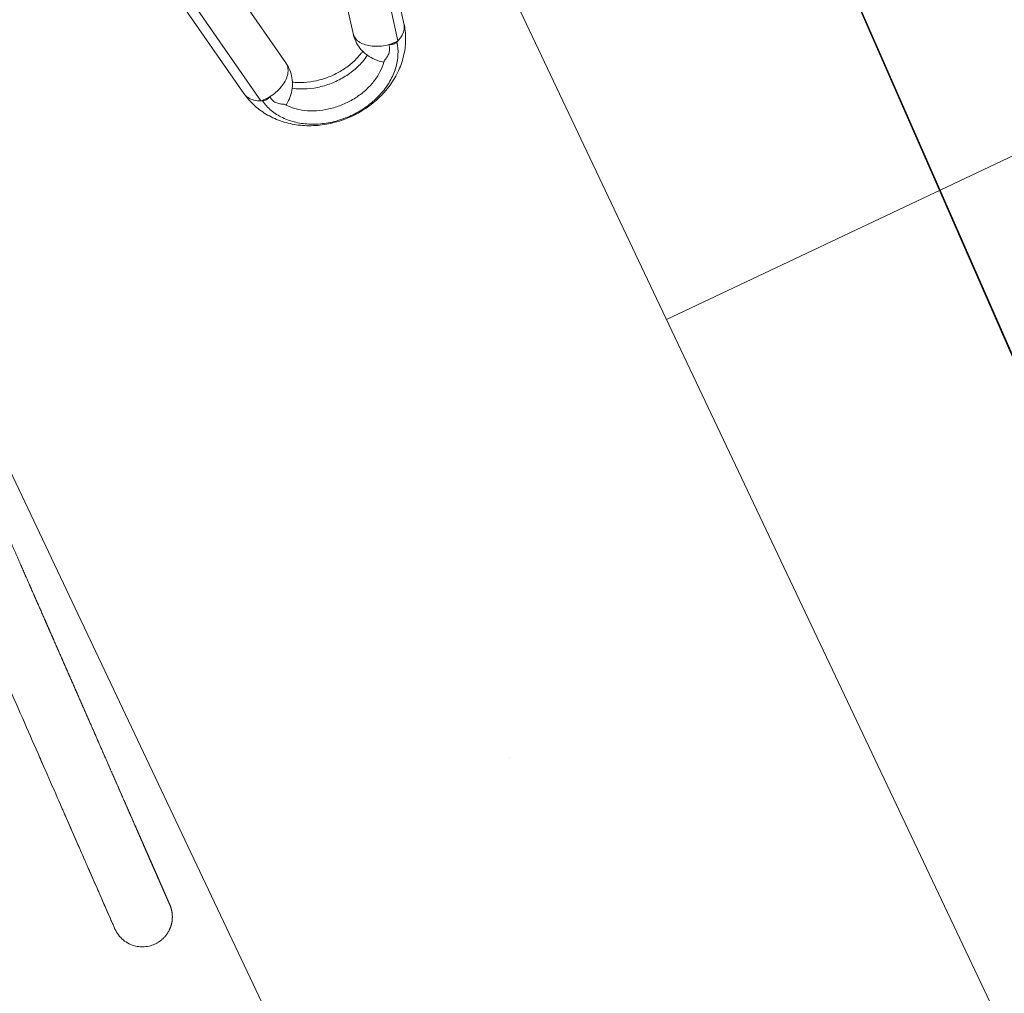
# Model space of a CAD drawing. Header units: metres. Extents: x 134157 to 138734, y 451157 to 455772.
# Tile 537 of 656: x 136622.9 to 136623.261, y 453804.396 to 453804.754. Entities that reach past the tile are written whole.
import ezdxf

# ---------------------------------------------------------------- set-up
doc = ezdxf.new("R2010")
doc.units = ezdxf.units.M
doc.layers.add('-DR-alg-hulplijnen', color=210, linetype='Continuous', plot=False)
doc.layers.add('-DR-nw-gr-arc-gras', color=7, linetype='Continuous', true_color=0xb5d5a4)
doc.layers.add('-DR-nw-inr-fietsparkeren Tulip enkele beugel', color=2, linetype='Continuous')
doc.layers.add('VELOPA-FIG25', color=1, linetype='Continuous')
doc.layers.add('-DR-nw-vh-arc-sbs df bruinrood Broeder Alarmstraat', color=7, linetype='Continuous', lineweight=9, true_color=0xd8beb6)
doc.styles.add('2-5TXT', font='arial.ttf')
doc.dimstyles.new('VELOPA-drukwerk', dxfattribs={"dimscale": 0, "dimtxt": 2.5, "dimasz": 2, "dimexe": 1, "dimexo": 1, "dimgap": 1, "dimtad": 1, "dimdec": 0, "dimdsep": 46, "dimtxsty": '2-5TXT', "dimcen": 8, "dimadec": 1, "dimazin": 0, "dimtfac": 1, "dimtdec": 0, "dimtmove": 0, "dimatfit": 3, "dimfxl": 1, "dimtolj": 1, "dimtzin": 0, "dimarcsym": 0})
pattern_1 = [(115.3356253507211, (136419.7180158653, 453326.2367068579), (-0.2236810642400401, -0.1059037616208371), [0.06, -0.187485]), (205.3356253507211, (136419.7180158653, 453326.2367068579), (0.1059037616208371, -0.22368106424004), [0.06, -0.187485])]

# ---------------------------------------------------------------- blocks, each defined once
blk = doc.blocks.new('*D482')
at = {"layer": '-DR-alg-hulplijnen', "color": 0, "lineweight": -2, "ltscale": 4, "transparency": 16777216}
for p, q in [((-1.268533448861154e-15, -770.7167233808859), (-1.92714493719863e-14, -1064.726652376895)), ((3625, -770.7167233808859), (3625, -1064.726652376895)), ((41.43344676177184, -1044.009928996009), (3583.566553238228, -1044.009928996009))]:
    blk.add_line(p, q, dxfattribs=at)
at = {"layer": '-DR-alg-hulplijnen', "color": 0, "ltscale": 4, "transparency": 16777216}
for points in [[(41.43344676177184, -1037.104354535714), (41.43344676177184, -1050.915503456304), (-1.800291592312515e-14, -1044.009928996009)], [(3583.566553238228, -1037.104354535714), (3583.566553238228, -1050.915503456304), (3625, -1044.009928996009)]]:
    blk.add_solid(points, dxfattribs=at)
at = {"layer": 'Defpoints', "color": 0, "ltscale": 4, "transparency": 16777216}
for p in [(0, -750), (3625, -750), (3625, -1044.009928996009)]:
    blk.add_point(p, dxfattribs=at)
at = {"layer": '-DR-alg-hulplijnen', "color": 0, "ltscale": 4, "transparency": 16777216, "insert": (1812.5, -996.8320429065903), "char_height": 51.79180845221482, "attachment_point": 5, "style": '2-5TXT'}
blk.add_mtext('\\A1;3625', dxfattribs=at)
blk = doc.blocks.new('Fietsenrek Tulip enkel')
at = {"layer": '-DR-alg-hulplijnen', "ltscale": 4}
for p, q in [((1925, 0), (0, 0)), ((1925, -750), (0, -750))]:
    blk.add_line(p, q, dxfattribs=at)
at = {"layer": 'VELOPA-FIG25', "color": 252, "linetype": 'Continuous', "lineweight": 9}
for p, q in [((537.3970591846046, -516.1356553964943), (610.288717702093, -530.4435405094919)), ((615.2896505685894, -535.0371666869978), (560.8894332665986, -524.358961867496)), ((606.176531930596, -549.0440203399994), (551.7763146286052, -538.3658155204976)), ((551.7763146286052, -586.6341844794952), (606.176531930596, -575.9559796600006)), ((560.8894332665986, -600.6410381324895), (615.2896505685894, -589.962833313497)), ((537.3780341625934, -608.868079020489), (610.288717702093, -594.5564594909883))]:
    blk.add_line(p, q, dxfattribs=at)
for points, start_tangent, end_tangent in [([(872.2429914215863, -364.0004512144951), (871.4931166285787, -364.0000542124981), (869.4321402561, -364.0000253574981), (865.9668989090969, -363.9997935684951), (861.1663724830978, -363.9999842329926), (855.1057197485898, -363.9999909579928), (847.8372212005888, -363.9998791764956), (839.2823724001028, -364.0001512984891), (829.3728744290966, -364.0001620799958), (818.0721323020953, -363.9998144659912), (805.4171970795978, -364.0001844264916), (791.4152382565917, -363.998548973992), (776.0161688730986, -364.0001285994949), (759.0278948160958, -364.0000092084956), (740.0685224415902, -364.0000362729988), (718.6458642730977, -363.999994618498), (693.9956133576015, -363.9999833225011), (664.8701945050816, -364.0000025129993), (630.4995657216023, -364.000002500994)], (-0.9999996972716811, 0.0007781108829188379), (-0.9999999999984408, 1.765950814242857e-06)), ([(810.7829483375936, -364.0000404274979), (803.1118054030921, -363.9999004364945)], (-0.9999999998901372, 1.482314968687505e-05), (-0.9999999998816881, 1.538258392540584e-05)), ([(850.0260308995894, -363.9998981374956), (845.338346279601, -363.9997527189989), (836.2556908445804, -363.9999374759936), (825.7705308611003, -363.9999853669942), (824.0263019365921, -363.9999962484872)], (-0.9999999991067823, 4.226624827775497e-05), (-0.9999999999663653, -8.20179703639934e-06)), ([(856.730545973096, -364.0000669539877), (853.1773717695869, -364.0000204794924), (850.0260308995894, -363.9998981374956)], (-0.9999999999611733, -8.812121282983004e-06), (-0.9999999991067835, 4.226621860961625e-05)), ([(871.4694475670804, -364.000045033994), (871.4139717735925, -364.000025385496), (869.0702892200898, -363.9998221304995), (865.1537784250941, -363.9996671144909), (859.7983261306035, -363.9999621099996), (856.730545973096, -364.0000669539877)], (-0.9999999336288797, 0.000364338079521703), (-0.9999999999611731, -8.812155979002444e-06)), ([(872.2429914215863, -364.0004512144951), (871.4694475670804, -364.000045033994)], (-0.9999997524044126, 0.0007036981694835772), (-0.9999999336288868, 0.0003643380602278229)), ([(883.1628713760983, -375.0000000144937), (882.9785095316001, -372.9941615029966), (882.2363011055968, -370.5810662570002), (880.9634476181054, -368.4007516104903), (879.2270010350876, -366.5680747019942), (877.1184349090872, -365.1795784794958), (874.748826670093, -364.3084069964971), (872.2429914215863, -364.0004512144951)], (-0.000207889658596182, 0.9999999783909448), (-0.999973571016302, 0.007270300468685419)), ([(871.9053827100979, -386.0000242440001), (872.0186496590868, -386.0001062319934), (872.1314808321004, -386.0000680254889), (872.2394728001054, -385.9995943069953), (872.352623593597, -385.9982075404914), (872.469788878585, -385.9955620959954), (872.6096794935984, -385.9907679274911), (872.7593012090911, -385.9836665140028), (872.9182448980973, -385.9738833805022), (873.0846190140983, -385.9611649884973), (873.2559320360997, -385.945411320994), (873.4296574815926, -385.9266701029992), (873.6048133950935, -385.9049405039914), (873.782468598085, -385.8799764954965), (873.9632663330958, -385.8515263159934), (874.1478368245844, -385.819289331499), (874.3367942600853, -385.7829140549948), (874.5307265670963, -385.7419973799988), (874.7297973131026, -385.6961773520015), (874.9335433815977, -385.6452229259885), (875.1414431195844, -385.5889368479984), (875.3529690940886, -385.5271473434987), (875.5675922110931, -385.4597091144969), (875.7848862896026, -385.3864687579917), (876.0045559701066, -385.3072437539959), (876.2263066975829, -385.2218588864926), (876.4498359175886, -385.130149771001), (876.6748334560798, -385.0319635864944), (876.9009819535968, -384.9271597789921), (877.1279573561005, -384.8156107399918), (877.3554294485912, -384.6972024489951), (877.5830624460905, -384.5718350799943), (877.8105427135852, -384.4394073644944), (878.0379350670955, -384.2995879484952), (878.2655584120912, -384.1518319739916), (878.4936867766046, -383.9955380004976), (878.7225365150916, -383.8300528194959), (878.9522602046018, -383.6546723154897), (879.1829399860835, -383.4686425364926), (879.4145805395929, -383.2711608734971), (879.6472223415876, -383.0612653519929), (879.881109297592, -382.8376294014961), (880.1163775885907, -382.5987824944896), (880.352761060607, -382.3434045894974), (880.5886089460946, -382.071559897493), (880.8218664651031, -381.783947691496), (881.0505732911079, -381.4814369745), (881.2728853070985, -381.1650663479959), (881.4870965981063, -380.836038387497), (881.6919304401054, -380.4952408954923), (881.8867776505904, -380.1426063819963), (882.0710548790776, -379.7779454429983), (882.244111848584, -379.4010859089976), (882.4052289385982, -379.0118793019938), (882.553615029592, -378.6102078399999), (882.6884056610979, -378.1959920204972), (882.8086615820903, -377.76919881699), (882.91336776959, -377.3298505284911), (883.0014330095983, -376.8780342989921), (883.071690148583, -376.413912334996), (883.1228971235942, -375.9377328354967), (883.1537389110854, -375.4498416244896), (883.1629410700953, -375)], (0.9999997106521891, -0.0007607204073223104), (-3.90510129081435e-07, 0.9999999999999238)), ([(630.4995555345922, -386.000002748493), (631.0568438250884, -386.0000059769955), (633.1263456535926, -386.0000264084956), (635.1684272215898, -386.0000554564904), (637.1836616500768, -386.0000880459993), (639.1726193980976, -386.0001201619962), (641.1358685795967, -386.0001487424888), (643.0739752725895, -386.0001715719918), (644.9875038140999, -386.000187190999), (646.877017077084, -386.0001948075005), (648.7430767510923, -386.0001942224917), (650.5862397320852, -386.0001857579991), (652.4070537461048, -386.0001701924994), (654.2060658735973, -386.0001487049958), (655.9838238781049, -386.0001228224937), (657.7408763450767, -386.0000943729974), (659.4777728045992, -386.0000654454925), (661.1950638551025, -386.0000383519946), (662.8933012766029, -386.0000155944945), (664.573039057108, -385.9999995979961), (666.2348340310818, -385.999990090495), (667.8792405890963, -385.9999852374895), (669.50674258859, -385.9999835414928), (671.1176652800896, -385.9999838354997), (672.7123135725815, -385.9999852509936), (674.2909936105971, -385.9999871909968), (675.8540127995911, -385.9999892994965), (677.4016798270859, -385.9999914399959), (678.9343046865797, -385.999993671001), (680.4521986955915, -385.9999962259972), (681.955674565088, -385.9999994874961), (683.44504654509, -386.0000034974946), (684.9206289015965, -386.0000076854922), (686.3827370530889, -386.0000115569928), (687.8316860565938, -386.0000147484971), (689.2677387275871, -386.0000170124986), (690.6910985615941, -386.0000182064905), (692.1019671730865, -386.0000182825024), (693.5005475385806, -386.0000172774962), (694.8870439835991, -386.0000153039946), (696.2616621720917, -386.0000125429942), (697.6246090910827, -386.0000092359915), (698.9760930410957, -386.0000056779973), (700.3163236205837, -386.0000022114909), (701.6455117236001, -385.9999992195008), (702.9638692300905, -385.9999969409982), (704.2716082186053, -385.999995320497), (705.5689419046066, -385.9999942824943), (706.8560848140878, -385.9999937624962), (708.1332461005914, -385.9999937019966), (709.4005792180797, -385.9999940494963), (710.6582100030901, -385.9999947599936), (711.9062651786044, -385.9999957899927), (713.1448725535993, -385.9999970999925), (714.3741610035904, -385.9999986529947), (715.5942604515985, -386.0000004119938), (716.8053018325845, -386.0000023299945), (718.007416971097, -386.0000043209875), (719.2007386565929, -386.0000062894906), (720.3854006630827, -386.0000081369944), (721.5615377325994, -386.0000097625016), (722.7292855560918, -386.0000110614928), (723.888780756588, -386.0000119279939), (725.0401608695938, -386.0000122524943), (726.1835643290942, -386.0000119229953), (727.3191304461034, -386.0000108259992), (728.4469925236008, -386.0000088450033), (729.567245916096, -386.0000058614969), (730.6799742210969, -386.0000017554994), (731.7852616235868, -385.9999964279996), (732.8831913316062, -385.999990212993), (733.9738462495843, -385.9999837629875), (735.0573100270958, -385.9999776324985), (736.1336670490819, -385.9999722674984), (737.203002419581, -385.9999680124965), (738.2654019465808, -385.999965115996), (739.3209521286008, -385.9999637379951), (740.3697401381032, -385.9999639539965), (741.411853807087, -385.9999657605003), (742.4473816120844, -385.9999690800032), (743.4764126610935, -385.9999737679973), (744.4990366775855, -385.9999796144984), (745.5153439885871, -385.9999863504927), (746.5254255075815, -385.9999936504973), (747.5293727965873, -386.0000011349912), (748.5272819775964, -386.0000081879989), (749.5193709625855, -386.0000140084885), (750.5057818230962, -386.0000179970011), (751.4865296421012, -386.0000197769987), (752.4616311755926, -386.0000191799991), (753.4311048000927, -386.0000162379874), (754.3949704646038, -386.0000111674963), (755.3532496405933, -386.0000043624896), (756.3059609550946, -385.9999965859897), (757.2530811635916, -385.9999904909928), (758.1945653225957, -385.9999885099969), (759.1303725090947, -385.9999913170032), (760.0604660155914, -385.9999979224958), (760.9848532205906, -386.0000051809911), (761.9037100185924, -386.0000079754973), (762.8172507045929, -386.0000048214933), (763.7256830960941, -385.9999988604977), (764.6292087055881, -385.9999976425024), (765.5280142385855, -386.000011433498), (766.4221813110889, -386.0000376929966), (767.311727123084, -386.0000664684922), (768.1966693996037, -386.0000900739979), (769.0770274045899, -386.0001031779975), (769.9528218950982, -386.0001027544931), (770.824065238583, -386.0000880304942), (771.6907930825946, -386.0000604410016), (772.5530724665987, -386.0000235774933), (773.4109700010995, -385.9999831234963), (774.2645347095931, -385.9999439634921), (775.113783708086, -385.9999070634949), (775.958732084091, -385.9998735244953), (776.7993965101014, -385.9998450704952), (777.6357951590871, -385.9998240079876), (778.467947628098, -385.9998131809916), (779.2958748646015, -385.9998159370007), (780.1195990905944, -385.9998360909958), (780.9391437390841, -385.9998778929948), (781.7545333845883, -385.9999459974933), (782.5657937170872, -386.0000453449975), (783.3729535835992, -386.0001752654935), (784.1760460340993, -386.0003262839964), (784.9751051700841, -386.0004891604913), (785.770165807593, -386.0006557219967), (786.5612634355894, -386.0008188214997), (787.3484341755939, -386.0009722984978), (788.1317147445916, -386.001110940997), (788.9111424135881, -386.0012304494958), (789.6867549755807, -386.0013274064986), (790.4585907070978, -386.0013992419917), (791.2266883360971, -386.0014442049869), (791.9910870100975, -386.0014613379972), (792.7518235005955, -386.0014504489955), (793.5088956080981, -386.0014120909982), (794.2622939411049, -386.001347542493), (795.0120142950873, -386.0012587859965), (795.7580534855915, -386.0011484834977), (796.5004093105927, -386.0010199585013), (797.2390805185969, -386.000877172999), (797.9740667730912, -386.0007247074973), (798.7053686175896, -386.0005677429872), (799.4329874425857, -386.0004120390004), (800.1569254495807, -386.0002639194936), (800.8771856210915, -386.0001302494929), (801.5937716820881, -386.0000184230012), (802.3066882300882, -385.9999345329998), (803.015935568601, -385.9998763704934), (803.7215117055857, -385.9998395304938), (804.4234156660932, -385.9998200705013), (805.121647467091, -385.999814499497), (805.816208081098, -385.9998197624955), (806.5070994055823, -385.9998332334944), (807.194324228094, -385.9998527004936), (807.8778861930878, -385.9998763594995), (808.5577897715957, -385.9999028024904), (809.2340402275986, -385.9999310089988), (809.9066435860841, -385.9999603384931), (810.5756066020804, -385.9999905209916), (811.2409367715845, -386.0000216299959), (811.902640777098, -386.0000532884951), (812.5607224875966, -386.0000843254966), (813.2151862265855, -386.0001136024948), (813.8660371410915, -386.0001400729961), (814.513281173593, -386.0001627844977), (815.1569250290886, -386.0001808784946), (815.7969691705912, -386.0001935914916), (816.4333966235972, -386.000200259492), (817.0661932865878, -386.0002003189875), (817.6953462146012, -386.0001933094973), (818.3208434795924, -386.0001788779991), (818.9426741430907, -386.000156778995), (819.5608282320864, -386.000126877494), (820.1752967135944, -386.0000891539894), (820.7860714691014, -386.0000437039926), (821.3931429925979, -385.9999909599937), (821.9964928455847, -385.9999338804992), (822.5961054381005, -385.9998765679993), (823.1919668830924, -385.9998224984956), (823.7840645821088, -385.9997745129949), (824.3723872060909, -385.999734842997), (824.9569246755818, -385.9997051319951), (825.5376681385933, -385.999686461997), (826.1146099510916, -385.9996793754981), (826.687743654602, -385.9996838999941), (827.2570639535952, -385.9996995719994), (827.8225666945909, -385.9997254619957), (828.3842488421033, -385.9997601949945), (828.9421084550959, -385.9998019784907), (829.4961446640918, -385.9998486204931), (830.0463576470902, -385.9998975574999), (830.5927486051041, -385.9999458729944), (831.1353183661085, -385.9999903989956), (831.6740658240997, -386.0000290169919), (832.2089984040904, -386.0000606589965), (832.740124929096, -386.0000843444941), (833.2674547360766, -386.0000991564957), (833.7909976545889, -386.0001042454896), (834.3107639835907, -386.0000988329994), (834.8267644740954, -386.0000822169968), (835.3390103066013, -386.0000537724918), (835.8475129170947, -386.0000129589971), (836.3522400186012, -385.9999618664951), (836.8531523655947, -385.9999099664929), (837.3502400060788, -385.9998658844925), (837.8435367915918, -385.9998355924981), (838.3331023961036, -385.9998225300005), (838.8189598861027, -385.9998277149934), (839.3011338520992, -385.9998498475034), (839.7796504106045, -385.9998854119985), (840.2545371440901, -385.9999287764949), (840.7258230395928, -385.9999722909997), (841.193535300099, -386.0000064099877), (841.657617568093, -386.0000247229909), (842.1180408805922, -386.0000299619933), (842.5748094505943, -386.0000257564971), (843.0279279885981, -386.0000154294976), (843.477401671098, -386.0000020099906), (843.923236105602, -385.9999882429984), (844.365437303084, -385.9999765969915), (844.8040116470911, -385.9999692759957), (845.2389658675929, -385.9999682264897), (845.6703070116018, -385.9999751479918), (846.0980424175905, -385.9999914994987), (846.5221963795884, -386.0000181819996), (846.9428431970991, -386.0000516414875), (847.3600038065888, -386.0000860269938), (847.7736922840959, -386.0001166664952), (848.1839217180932, -386.0001400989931), (848.590704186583, -386.0001540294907), (848.9940507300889, -386.0001572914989), (849.3939713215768, -386.0001498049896), (849.7904748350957, -386.0001325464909), (850.1835690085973, -386.0001075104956), (850.5732604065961, -386.0000776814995), (850.9595543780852, -386.000047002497), (851.3424550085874, -386.000020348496), (851.7219805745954, -386.0000033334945), (852.0982521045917, -385.9999973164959), (852.4712981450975, -385.9999984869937), (852.8411219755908, -386.0000034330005), (853.2077260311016, -386.0000094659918), (853.5711118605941, -386.0000146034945), (853.9312800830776, -386.0000175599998), (854.2882303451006, -386.0000177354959), (854.6419612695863, -386.0000152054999), (854.9924704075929, -386.0000107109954), (855.3397541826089, -386.0000056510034), (855.6838078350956, -386.0000020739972), (856.0246253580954, -386.0000026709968), (856.3621994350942, -386.0000107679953), (856.6965691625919, -386.0000297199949), (857.0278646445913, -386.0000573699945), (857.3560743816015, -386.0000887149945), (857.6811628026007, -386.000119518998), (858.0030936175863, -386.0001463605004), (858.3218301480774, -386.0001666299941), (858.6373352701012, -386.0001785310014), (858.9495713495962, -386.00018107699), (859.2585001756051, -386.0001740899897), (859.5640828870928, -386.000158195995), (859.8662798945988, -386.0001348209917), (860.1650507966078, -386.0001061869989), (860.4603542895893, -386.0000753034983), (860.7521480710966, -386.0000459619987), (861.0403887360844, -386.0000227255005), (861.3250432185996, -386.0000108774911), (861.6062922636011, -386.0000123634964), (861.8841857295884, -386.0000224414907), (862.1586879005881, -386.0000364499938), (862.4297622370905, -386.0000506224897), (862.6973712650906, -386.0000620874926), (862.9614764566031, -386.0000688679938), (863.2220380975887, -386.0000698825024), (863.4790151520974, -386.0000649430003), (863.7323651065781, -386.000054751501), (863.9820438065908, -386.0000408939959), (864.2280052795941, -386.0000258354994), (864.4702015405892, -386.0000129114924), (864.7085823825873, -386.000006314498), (864.9430951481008, -386.0000110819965), (865.1737331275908, -386.0000328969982), (865.4008468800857, -386.0000720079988), (865.6244917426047, -386.000121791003), (865.8446352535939, -386.0001760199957), (866.0612437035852, -386.0002293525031), (866.2742819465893, -386.0002773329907), (866.4837131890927, -386.0003163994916), (866.6894987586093, -386.0003438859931), (866.8915978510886, -386.0003580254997), (867.0899672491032, -386.000357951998), (867.2845610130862, -386.0003437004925), (867.4753301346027, -386.0003162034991), (867.6622221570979, -386.0002772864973), (867.8451807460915, -386.0002296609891), (868.0241452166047, -386.000176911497), (868.1990499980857, -386.000123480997), (868.3698240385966, -386.000074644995), (868.5364595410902, -386.0000362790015), (868.6993582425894, -386.0000099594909), (868.858571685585, -385.9999927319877), (869.0140649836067, -385.9999820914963), (869.165800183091, -385.9999762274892), (869.3137357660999, -385.9999740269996), (869.4578260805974, -385.9999750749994), (869.5980206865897, -385.9999796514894), (869.7342636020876, -385.9999887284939), (869.8666973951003, -386.0000031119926), (869.9955116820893, -386.0000200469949), (870.1206400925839, -386.0000361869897), (870.2420163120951, -386.0000489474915), (870.3595730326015, -386.0000565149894), (870.4732412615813, -386.0000578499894), (870.5829495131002, -386.0000526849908), (870.6886228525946, -386.0000415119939), (870.8875429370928, -386.0000067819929), (871.0696668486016, -385.9999695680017), (871.2352382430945, -385.9999434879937), (871.3846131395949, -385.9999361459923), (871.5182468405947, -385.999950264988), (871.6367516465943, -385.9999847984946), (871.7432779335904, -386.0000303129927), (871.8856211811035, -386.0000355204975), (871.993248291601, -385.9999588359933), (872.0980700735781, -385.9999989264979), (872.2013598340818, -385.999772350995), (872.2025413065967, -385.9997516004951)], (0.9999999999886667, -4.760948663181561e-06), (-0.002398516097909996, 0.9999971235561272)), ([(734.9351199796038, -386.0000380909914), (734.997742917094, -386.0000384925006), (735.9610602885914, -386.0000436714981), (736.9179323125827, -386.000046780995), (737.8684389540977, -386.0000476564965), (738.8126603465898, -386.0000462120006), (739.7506767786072, -386.000042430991), (740.682568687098, -386.0000363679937), (741.608416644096, -386.0000281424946), (742.5283013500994, -386.0000179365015), (743.442314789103, -386.0000059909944), (744.3505343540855, -385.9999926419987), (745.2530050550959, -385.999978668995), (746.149769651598, -385.9999650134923), (747.0408713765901, -385.9999524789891), (747.9263539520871, -385.9999417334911), (748.8062615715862, -385.9999333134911), (749.6806388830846, -385.9999276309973), (750.5495309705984, -385.9999249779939), (751.4129833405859, -385.9999255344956), (752.2710419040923, -385.9999293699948), (753.1237529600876, -385.9999364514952), (753.9711631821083, -385.9999466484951), (754.8133196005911, -385.9999597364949), (755.6502695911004, -385.9999754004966), (756.4820608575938, -385.9999932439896), (757.308743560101, -386.0000126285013), (758.1303817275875, -386.0000318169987), (758.9470444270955, -386.0000489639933), (759.7588003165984, -386.0000626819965), (760.5657176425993, -386.0000720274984), (761.3678642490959, -386.0000764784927), (762.1653075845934, -386.0000759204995), (762.9581147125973, -386.0000706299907), (763.7463506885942, -386.0000612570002), (764.5300192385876, -386.0000488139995), (765.3091307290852, -386.0000346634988), (766.0837189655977, -386.0000205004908), (766.8538179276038, -386.0000083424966), (767.6194617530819, -386.0000005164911), (768.380684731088, -385.9999996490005), (769.1375231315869, -386.0000077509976), (769.8900123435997, -386.0000224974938), (770.6381842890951, -386.0000405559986), (771.3820710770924, -386.0000591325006), (772.1217050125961, -386.0000759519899), (772.857118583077, -386.0000892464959), (773.5883444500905, -386.0000977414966), (774.3154154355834, -386.0001006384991), (775.0383645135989, -386.0000976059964), (775.7572247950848, -386.000088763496), (776.472029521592, -386.0000746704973), (777.1828120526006, -386.0000563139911), (777.8896058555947, -386.0000350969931), (778.5924444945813, -386.0000128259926), (779.2913616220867, -385.9999917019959), (779.9863897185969, -385.9999737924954), (780.6775500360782, -385.9999594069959), (781.3648600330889, -385.9999483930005), (782.0483378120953, -385.9999405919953), (782.7280020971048, -385.999935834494), (783.4038722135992, -385.9999339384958), (784.0759680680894, -385.9999347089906), (784.7443284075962, -385.9999379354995), (785.4090243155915, -385.9999433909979), (786.0700734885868, -385.9999508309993), (786.727490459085, -385.9999599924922), (787.381290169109, -385.9999705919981), (788.031487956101, -385.9999823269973), (788.6780995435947, -385.9999948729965), (789.321141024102, -386.0000078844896), (789.9606290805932, -386.0000210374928), (790.5965818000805, -386.0000341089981), (791.229017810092, -386.0000469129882), (791.8579560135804, -386.0000592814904), (792.4834155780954, -386.0000710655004), (793.105415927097, -386.0000821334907), (793.7239767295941, -386.0000923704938), (794.3391178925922, -386.0001016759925), (794.950859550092, -386.0001099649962), (795.5592220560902, -386.0001171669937), (796.1642259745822, -386.0001232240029), (796.7658920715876, -386.000128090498), (797.3642413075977, -386.0001317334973), (797.9592948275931, -386.000134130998), (798.5510739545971, -386.0001352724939), (799.1396001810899, -386.0001351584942), (799.724895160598, -386.0001337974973), (800.3069807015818, -386.0001312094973), (800.8858787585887, -386.0001274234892), (801.4616114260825, -386.0001224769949), (802.0342009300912, -386.0001164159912), (802.6036696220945, -386.0001092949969), (803.1700399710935, -386.0001011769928), (803.733334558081, -386.0000921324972), (804.2935760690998, -386.0000822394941), (804.8507862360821, -386.0000715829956), (805.4049747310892, -386.0000602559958), (805.9561519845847, -386.0000483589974), (806.5043302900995, -386.0000359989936), (807.0495221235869, -386.0000232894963), (807.5917401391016, -386.0000103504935), (808.1309971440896, -385.9999973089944), (808.6673047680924, -385.9999843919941), (809.2006740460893, -385.9999720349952), (809.7311165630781, -385.9999606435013), (810.2586441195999, -385.9999505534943), (810.7832687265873, -385.9999420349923), (811.3050025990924, -385.9999352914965), (811.8238581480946, -385.9999304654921), (812.3398479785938, -385.9999276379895), (812.8529848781, -385.9999268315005), (813.3632818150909, -385.9999280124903), (813.8707519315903, -385.9999310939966), (814.375408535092, -385.9999359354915), (814.8772650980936, -385.9999423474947), (815.3763352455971, -385.9999500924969), (815.8726327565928, -385.9999588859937), (816.366171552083, -385.9999683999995), (816.856965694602, -385.9999782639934), (817.3450293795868, -385.9999880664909), (817.8303766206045, -385.9999973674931), (818.3130198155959, -386.0000059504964), (818.7929736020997, -386.0000138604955), (819.2702531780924, -386.0000211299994), (819.7448738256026, -386.0000277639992), (820.2168509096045, -386.0000337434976), (820.6861998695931, -386.0000390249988), (821.1529362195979, -386.0000435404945), (821.6170755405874, -386.0000472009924), (822.0786334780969, -386.0000498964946), (822.5376257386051, -386.0000514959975), (822.9940680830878, -386.0000518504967), (823.4479763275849, -386.0000507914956), (823.8993663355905, -386.0000481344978), (824.3482540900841, -386.0000436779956), (824.79466983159, -386.0000372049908), (825.2386375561, -386.0000284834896), (825.6801695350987, -386.0000172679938), (826.1192781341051, -386.000003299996), (826.5559725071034, -385.9999864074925), (826.9902548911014, -385.9999673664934), (827.4221353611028, -385.9999473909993), (827.8516246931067, -385.9999275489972), (828.2787338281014, -385.9999087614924), (828.703473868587, -385.9998918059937), (829.125856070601, -385.9998773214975), (829.5458918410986, -385.9998658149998), (829.9635927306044, -385.9998576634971), (830.3789704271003, -385.9998531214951), (830.7920367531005, -385.9998523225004), (831.2028036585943, -385.9998552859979), (831.611283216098, -385.9998619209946), (832.0174876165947, -385.9998720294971), (832.4214291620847, -385.999885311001), (832.8231202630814, -385.9999013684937), (833.2225734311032, -385.9999197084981), (833.6198012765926, -385.9999397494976), (834.0148165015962, -385.999960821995), (834.4076318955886, -385.9999821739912), (834.7982603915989, -386.0000029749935), (835.1867170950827, -386.0000223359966), (835.5730195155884, -386.0000394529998), (835.9571851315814, -386.0000536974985), (836.3392312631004, -386.0000646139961), (836.7191750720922, -386.0000719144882), (837.0970335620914, -386.0000754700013), (837.4728235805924, -386.0000753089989), (837.8465618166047, -386.0000716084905), (838.2182648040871, -386.0000646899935), (838.5879489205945, -386.0000550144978), (838.9556303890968, -386.000043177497), (839.3213252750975, -386.0000299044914), (839.6850494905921, -386.0000160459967), (840.0468187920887, -386.000002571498), (840.4066487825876, -385.9999905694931), (840.7645549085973, -385.9999812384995), (841.1205524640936, -385.9999758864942), (841.4746565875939, -385.9999759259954), (841.8268822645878, -385.9999828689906), (842.1772443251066, -385.9999983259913), (842.5257871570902, -386.0000232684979), (842.8725493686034, -386.0000551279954), (843.21752307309, -386.0000905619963), (843.5607047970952, -386.0001266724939), (843.9020842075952, -386.0001609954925), (844.2416509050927, -386.0001914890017), (844.5793946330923, -386.0002165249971), (844.9153052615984, -386.0002348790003), (845.2493727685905, -386.0002457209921), (845.5815872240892, -386.0002486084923), (845.9119387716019, -386.0002434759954), (846.2404176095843, -386.000230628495), (846.567013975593, -386.000210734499), (846.8917181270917, -386.0001848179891), (847.2145203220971, -386.0001542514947), (847.5354108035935, -386.0001207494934), (847.8543797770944, -386.0000863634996), (848.1714173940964, -386.0000534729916), (848.4865137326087, -386.0000247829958), (848.7996755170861, -386.00000311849), (849.1109593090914, -385.999988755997), (849.4203605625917, -385.9999800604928), (849.7278678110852, -385.9999755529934), (850.0334697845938, -385.9999739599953), (850.3371553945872, -385.9999742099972), (850.6389137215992, -385.9999754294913), (850.9387340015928, -385.9999769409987), (851.2366056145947, -385.9999782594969), (851.5325180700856, -385.9999790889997), (851.8264609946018, -385.9999793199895), (852.1184241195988, -385.9999790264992), (852.4083972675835, -385.9999784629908), (852.696370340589, -385.9999780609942), (852.9823333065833, -385.9999784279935), (853.2662761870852, -385.9999803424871), (853.5481890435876, -385.9999847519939), (853.8280619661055, -385.9999927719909), (854.1058850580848, -386.0000056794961), (854.3816627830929, -386.0000248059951), (854.6554607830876, -386.000049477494), (854.9272804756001, -386.000077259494), (855.1971123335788, -386.000105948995), (855.4649467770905, -386.0001336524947), (855.7307741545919, -386.0001587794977), (855.9945847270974, -386.0001800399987), (856.2563686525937, -386.0001964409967), (856.5161159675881, -386.0002072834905), (856.7738165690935, -386.0002121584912), (857.0294601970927, -386.0002109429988), (857.2830364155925, -386.0002037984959), (857.5345345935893, -386.0001911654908), (857.7839438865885, -386.0001737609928), (858.0312532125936, -386.0001525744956), (858.2764512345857, -386.0001288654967), (858.5195263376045, -386.0001041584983), (858.7604666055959, -386.0000802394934), (858.9992597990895, -386.0000591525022), (859.2358933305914, -386.0000431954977), (859.4703567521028, -386.0000349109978), (859.702752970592, -386.0000355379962), (859.9331190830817, -386.0000428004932), (860.1614352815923, -386.000054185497), (860.3876858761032, -386.0000675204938), (860.6118551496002, -386.0000809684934), (860.8339273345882, -386.0000930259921), (861.0538865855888, -386.0001025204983), (861.2717169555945, -386.0001086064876), (861.4874023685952, -386.0001107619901), (861.7009265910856, -386.000108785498), (861.912273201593, -386.0001027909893), (862.1214255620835, -386.0000932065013), (862.3283667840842, -386.0000807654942), (862.533079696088, -386.0000665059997), (862.7355468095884, -386.000051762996), (862.9357502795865, -386.0000381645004), (863.133671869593, -386.0000276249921), (863.3292929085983, -386.0000223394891), (863.5225942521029, -386.0000247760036), (863.7135572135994, -386.0000376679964), (863.9023347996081, -386.0000625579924), (864.0890393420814, -386.0000966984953), (864.2736578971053, -386.000136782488), (864.4561773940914, -386.0001798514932), (864.6365845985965, -386.0002232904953), (864.8148660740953, -386.0002648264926), (864.9910081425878, -386.0003025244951), (865.1649968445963, -386.0003347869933), (865.33681789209, -386.0003603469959), (865.5064566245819, -386.0003782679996), (865.6738979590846, -386.0003879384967), (865.8391263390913, -386.0003890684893), (866.0021256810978, -386.0003816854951), (866.1628793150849, -386.0003661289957), (866.3213692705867, -386.0003430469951), (866.477573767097, -386.0003133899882), (866.6314711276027, -386.0002784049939), (866.7830391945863, -386.0002396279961), (866.9322550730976, -386.0001988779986), (867.0790950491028, -386.0001582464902), (867.2235345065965, -386.0001200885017), (867.3655478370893, -386.0000870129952), (867.5051083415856, -386.0000618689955), (867.6422460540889, -386.0000475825), (867.7772507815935, -386.0000442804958), (867.9101603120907, -386.0000495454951), (868.0409673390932, -386.0000610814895), (868.1696645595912, -386.0000768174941), (868.296244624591, -386.0000949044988), (868.4207000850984, -386.0001137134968), (868.5430233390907, -386.0001318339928), (868.6632065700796, -386.0001480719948), (868.7812416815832, -386.0001614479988), (868.8971202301, -386.0001711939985), (869.0108333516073, -386.0001767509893), (869.1223716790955, -386.0001777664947), (869.231725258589, -386.0001740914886), (869.3388834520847, -386.0001657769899), (869.4438348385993, -386.0001530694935), (869.6470669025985, -386.0001164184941), (869.8413098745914, -386.0000698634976), (870.0264312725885, -386.0000219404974), (870.2022722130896, -385.9999837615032), (870.3690461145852, -385.999967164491), (870.5278478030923, -385.9999705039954), (870.6788233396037, -385.9999847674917), (870.8220365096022, -386.0000022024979), (870.9575196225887, -386.0000164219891), (871.0853116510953, -386.0000224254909), (871.2054570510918, -386.0000166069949), (871.3176596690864, -385.9999977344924), (871.4212413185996, -385.9999727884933)], (0.9999999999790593, -6.47160671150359e-06), (0.9999999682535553, 0.0002519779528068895)), ([(610.2887176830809, -530.443540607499), (612.2610031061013, -531.2476258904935), (613.9618207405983, -532.8094454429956), (615.2896505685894, -535.0371666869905)], (0.9812633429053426, -0.1926713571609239), (0.4041084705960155, -0.9147110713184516)), ([(610.2887177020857, -594.5564594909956), (615.6220910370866, -592.8902625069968), (620.6459676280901, -590.0230522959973), (625.2485781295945, -585.8795119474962), (628.9778724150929, -580.768551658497), (631.7345794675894, -574.8213707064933), (633.3589334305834, -568.3905914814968), (633.8143828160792, -561.7729666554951), (633.113692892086, -555.2297761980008), (631.3107934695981, -549.0405675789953), (628.4763419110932, -543.4060419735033), (624.8311787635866, -538.6656988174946), (620.4024996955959, -534.8034097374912), (615.5598805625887, -532.0827552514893), (610.2887177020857, -530.4435405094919)], (0.9812745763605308, 0.1926141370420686), (-0.9812745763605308, 0.1926141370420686)), ([(615.1735052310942, -538.5944361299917), (615.3280515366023, -536.7951034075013), (615.2896505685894, -535.0371666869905)], (0.1374086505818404, 0.9905144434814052), (-0.07808617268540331, 0.9969466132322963)), ([(615.1735052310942, -538.5944361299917), (615.4978105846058, -537.8770445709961), (615.6714891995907, -537.0765153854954), (615.675821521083, -536.2791146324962), (615.508656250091, -535.5658552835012)], (0.5142825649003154, 0.8576208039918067), (-0.3615834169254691, 0.9323397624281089)), ([(615.508656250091, -535.5658552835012), (615.4012808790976, -535.2980427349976), (615.2896505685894, -535.0371666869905)], (-0.3615834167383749, 0.9323397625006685), (-0.4041084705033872, 0.9147110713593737)), ([(615.508656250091, -589.4341447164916), (619.9674933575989, -587.9043890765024), (624.0628879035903, -585.1679985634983), (627.6003205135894, -581.3549437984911), (630.4117733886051, -576.6463338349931), (632.3637106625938, -571.2658140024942), (633.3634209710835, -565.4689434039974), (633.3634209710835, -559.5310565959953), (632.3637106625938, -553.7341859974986), (630.4117733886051, -548.3536661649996), (627.6003205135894, -543.6450562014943), (624.0628879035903, -539.8320014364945), (619.9674933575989, -537.0956109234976), (615.508656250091, -535.5658552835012)], (0.98127457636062, 0.1926141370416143), (-0.98127457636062, 0.1926141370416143)), ([(615.1735052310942, -538.5944361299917), (614.5659016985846, -541.3407292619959), (613.5479372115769, -543.8847591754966), (612.1862342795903, -546.0600332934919), (610.5698795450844, -547.72422531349), (608.8047567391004, -548.768359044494), (607.0059716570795, -549.1242050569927), (606.1768511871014, -549.0423968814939)], (-0.1374086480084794, -0.9905144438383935), (-0.9812072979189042, 0.1929565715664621)), ([(618.2998984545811, -540.0871941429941), (617.6876329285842, -539.5618098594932), (616.944307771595, -539.1331376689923), (616.0904916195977, -538.8170787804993), (615.1735052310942, -538.5944361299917)], (-0.6998727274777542, 0.7142675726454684), (-0.9812745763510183, 0.1926141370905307)), ([(620.0235299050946, -542.6011457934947), (619.9664626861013, -542.5510886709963), (619.742254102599, -542.2355749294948), (619.4881806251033, -541.7823136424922), (619.1790584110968, -541.2445987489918), (618.7902851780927, -540.6645055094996), (618.2998984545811, -540.0871941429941)], (-0.791077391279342, 0.6117160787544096), (-0.6998727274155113, 0.7142675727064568)), ([(606.176531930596, -549.0440203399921), (609.140537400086, -549.2904604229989), (612.1004946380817, -548.8747395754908), (614.9501857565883, -547.7914085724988), (617.5397473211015, -546.0668824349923), (619.7503258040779, -543.740469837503), (620.3364244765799, -542.910248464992)], (0.9812745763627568, -0.1926141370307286), (0.5484694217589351, 0.8361706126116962)), ([(620.3390446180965, -542.860358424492), (620.2908934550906, -542.8203579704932), (620.0229596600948, -542.6029648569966)], (-0.768077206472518, 0.6403572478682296), (-0.7827087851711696, 0.6223881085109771)), ([(620.3389957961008, -582.1396814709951), (623.065249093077, -579.3370231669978), (625.3727333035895, -575.7969751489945), (627.1019413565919, -571.7106867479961), (628.1771661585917, -567.2406108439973), (628.548699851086, -562.5651140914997), (628.1963451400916, -557.882092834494), (627.1352986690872, -553.391675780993), (625.4113544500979, -549.2762458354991), (623.0990225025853, -545.7054523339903), (620.3390446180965, -542.860358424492)], (0.7680787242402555, 0.6403554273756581), (-0.7680772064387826, 0.6403572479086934)), ([(613.5486537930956, -576.6883482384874), (614.0449662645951, -575.7969751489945), (615.7741743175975, -571.7106867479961), (616.8493991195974, -567.2406108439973), (617.2209328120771, -562.5651140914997), (616.8685781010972, -557.882092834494), (615.8075316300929, -553.391675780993), (614.083587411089, -549.2762458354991), (613.5482890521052, -548.3110154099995)], (0.5049224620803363, 0.8631647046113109), (-0.5049479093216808, 0.8631498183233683)), ([(615.5963187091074, -577.6351665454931), (617.0750335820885, -574.9058249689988), (618.767319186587, -570.1817957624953), (619.6335849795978, -565.1008767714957), (619.6335849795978, -559.8991232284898), (618.767319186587, -554.8182042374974), (617.0750335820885, -550.0941750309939), (615.5963187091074, -547.3648334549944)], (0.5304838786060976, 0.8476950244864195), (-0.5304838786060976, 0.8476950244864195)), ([(606.176531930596, -575.9559796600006), (609.140537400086, -575.7095395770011), (612.1004946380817, -576.1252604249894), (614.9501857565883, -577.208591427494), (617.5397473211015, -578.9331175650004), (619.7503258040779, -581.259530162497), (620.3367398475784, -582.0902323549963)], (0.9812745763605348, 0.1926141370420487), (0.5484372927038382, -0.8361916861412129)), ([(606.1768514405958, -575.9576044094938), (607.0061467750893, -575.8757949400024), (607.0460940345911, -575.8759267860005)], (0.981207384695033, 0.1929561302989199), (0.9999680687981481, -0.007991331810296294)), ([(607.0460940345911, -575.8759267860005), (608.8046798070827, -576.2316107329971), (610.5698770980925, -577.2757727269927), (612.1862203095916, -578.9399486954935), (613.5479324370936, -581.1152313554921), (614.5659000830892, -583.6592654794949), (615.1735052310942, -586.4055638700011)], (0.9999680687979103, -0.007991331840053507), (0.1374086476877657, -0.9905144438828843)), ([(615.1735052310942, -586.4055638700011), (616.0777222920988, -586.1866933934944), (616.9298134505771, -585.8735213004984), (617.6792643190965, -585.4441363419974), (618.2986940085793, -584.9140350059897)], (0.9812745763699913, 0.1926141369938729), (0.7001273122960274, 0.7140180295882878)), ([(618.2986940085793, -584.9140350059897), (618.7946417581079, -584.3296260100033), (619.1860868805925, -583.743856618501), (619.4949429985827, -583.2054200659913), (619.748118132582, -582.7546029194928), (619.9713385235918, -582.4438988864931), (620.0236240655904, -582.3988395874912)], (0.7001273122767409, 0.7140180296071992), (0.7934193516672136, 0.6086753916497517)), ([(620.0229598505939, -582.3970344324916), (620.2700970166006, -582.196828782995), (620.3389957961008, -582.1396814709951)], (0.782708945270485, 0.6223879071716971), (0.7680787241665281, 0.640355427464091)), ([(615.1735052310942, -586.4055638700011), (615.3280515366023, -588.2048965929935), (615.2896505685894, -589.962833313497)], (0.1374086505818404, -0.9905144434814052), (-0.07808617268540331, -0.9969466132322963)), ([(615.1735052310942, -586.4055638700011), (615.4978105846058, -587.1229554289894), (615.6714891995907, -587.9234846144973), (615.675821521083, -588.7208853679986), (615.508656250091, -589.4341447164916)], (0.5142825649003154, -0.8576208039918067), (-0.3615834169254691, -0.9323397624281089)), ([(615.2896505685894, -589.962833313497), (613.9618207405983, -592.1905545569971), (612.2610031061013, -593.7523741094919), (610.2887176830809, -594.5564593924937)], (-0.4041084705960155, -0.9147110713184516), (-0.9812633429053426, -0.1926713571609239)), ([(615.508656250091, -589.4341447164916), (615.4012808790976, -589.7019572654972), (615.2896505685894, -589.962833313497)], (-0.3615834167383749, -0.9323397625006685), (-0.4041084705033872, -0.9147110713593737))]:
    blk.add_spline(points, degree=3, dxfattribs=dict(at, start_tangent=start_tangent, end_tangent=end_tangent))
at = {"layer": '-DR-alg-hulplijnen', "ltscale": 4}
dim = blk.add_linear_dim(base=(3625, -1044.009928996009), p1=(0, -750), p2=(3625, -750), dimstyle='VELOPA-drukwerk', override={"dimscale": 20.71672338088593}, dxfattribs=at)
dim.commit()
dim.dimension.update_dxf_attribs({"geometry": '*D482', "text_midpoint": (1812.5, -996.8320429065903)})

msp = doc.modelspace()

# ---------------------------------------------------------------- hatches: boundary and pattern name
at = {"layer": '-DR-nw-gr-arc-gras', "transparency": 33554687}
h = msp.add_hatch(dxfattribs=at)
h.set_pattern_fill('AGR-BOLLEN', color=256, scale=0.1, pattern_type=2)
h.set_pattern_definition(pattern_1)
edge = h.paths.add_edge_path()
edge.add_arc((-7000776.809524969, 3043164.567559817), 7592527.997363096, 340.0567505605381, 340.0572256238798)
edge.add_line((136455.7815594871, 453494.2542758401), (136455.1236032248, 453494.4934109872))
edge.add_arc((380495.2223584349, 364992.5484406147), 259592.3035530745, 160.0666568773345, 160.0804453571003)
edge.add_line((136433.832290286, 453435.7615323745), (136433.813485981, 453435.768343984))
edge.add_line((136433.813485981, 453435.768343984), (136432.1794965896, 453431.2550945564))
edge.add_line((136432.1794965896, 453431.2550945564), (136432.198303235, 453431.2482893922))
edge.add_line((136432.198303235, 453431.2482893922), (136431.6776287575, 453429.8696050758))
edge.add_line((136431.6776287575, 453429.8696050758), (136432.3363505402, 453429.6312341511))
edge.add_line((136432.3363505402, 453429.6312341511), (136434.3092713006, 453435.0765756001))
h = msp.add_hatch(dxfattribs=at)
h.set_pattern_fill('AGR-BOLLEN', color=256, scale=0.1, pattern_type=2)
h.set_pattern_definition(pattern_1)
edge = h.paths.add_edge_path()
edge.add_line((136644.2753070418, 454017.4218487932), (136643.9350728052, 454016.4814706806))
edge.add_line((136643.9350728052, 454016.4814706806), (136643.8839339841, 454016.3403207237))
edge.add_line((136643.8839339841, 454016.3403207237), (136644.542212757, 454016.1016536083))
edge.add_arc((1711333.983143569, -116117.4265426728), 1674723.581774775, 160.0956720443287, 160.096657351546, ccw=False)
edge.add_line((136654.3469492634, 454043.1812754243), (136653.6888597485, 454043.419891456))
edge.add_line((136653.6888597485, 454043.419891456), (136653.6378049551, 454043.2789838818))
edge.add_line((136653.6378049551, 454043.2789838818), (136653.2975354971, 454042.3386559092))
edge.add_line((136653.2975354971, 454042.3386559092), (136644.2753070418, 454017.4218487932))
at = {"layer": '-DR-nw-vh-arc-sbs df bruinrood Broeder Alarmstraat', "transparency": 33554687}
h = msp.add_hatch(dxfattribs=at)
h.set_pattern_fill('AVH-SBS_DIKFORMAAT_KEPER', color=256, scale=3.5, angle=45, pattern_type=2)
h.set_pattern_definition([(115.3356253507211, (136419.7180158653, 453326.2367068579), (-0.321614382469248, 0.1149290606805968), [0.9660000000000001, -0.483]), (25.33562535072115, (136419.0632007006, 453325.9266788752), (-0.321614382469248, 0.1149290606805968), [0.966, -0.483]), (115.3356253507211, (136419.3505233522, 453326.7307148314), (-0.321614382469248, 0.1149290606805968), [0, -1.449]), (115.3356253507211, (136419.3389369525, 453326.1908287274), (-0.321614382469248, 0.1149290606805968), [0, -1.449])])
h.paths.add_polyline_path([(136622.8075498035, 453806.5944730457), (136616.6100704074, 453791.048383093), (136618.5044023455, 453790.3142710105), (136624.631343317, 453805.9024352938)])

# ---------------------------------------------------------------- block references
at = {"layer": '-DR-nw-inr-fietsparkeren Tulip enkele beugel', "xscale": -0.001, "yscale": 0.001, "zscale": 0.001, "rotation": 113.6629406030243}
for p in [(136622.6375642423, 453806.0609960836), (136622.2515752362, 453805.0728744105), (136621.8679794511, 453804.0783946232)]:
    msp.add_blockref('Fietsenrek Tulip enkel', p, dxfattribs=at)

doc.saveas('drawing.dxf')
